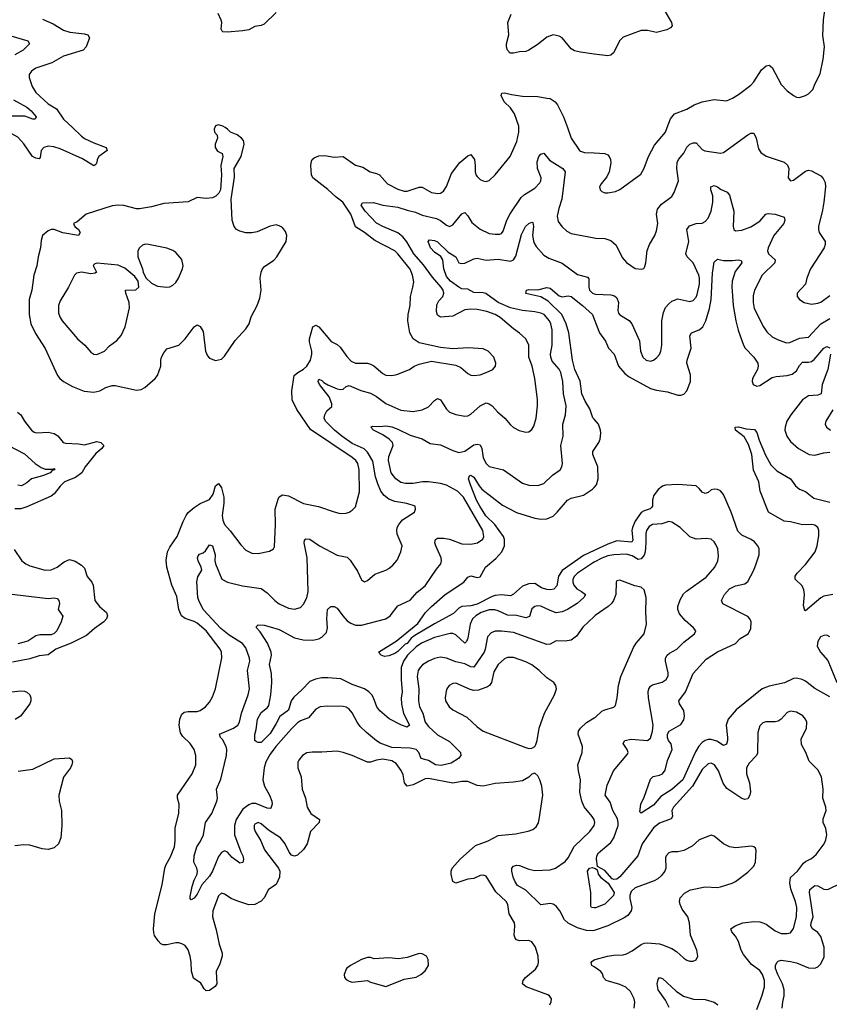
# Model space of a CAD drawing. Header units: inches. Extents: x 1843162 to 1959474, y 907081 to 1016326.
# Tile 462 of 656: x 1896223 to 1901546, y 984234 to 990709. Entities that reach past the tile are written whole.
import ezdxf

# ---------------------------------------------------------------- set-up
doc = ezdxf.new("R2010")
doc.units = ezdxf.units.IN
doc.header["$MEASUREMENT"] = 0
for name, color, linetype in [('B8998', 7, 'Continuous'), ('B8999', 7, 'Continuous'), ('B9908', 7, 'Continuous'), ('B9909', 7, 'Continuous')]:
    doc.layers.add(name, color=color, linetype=linetype)

msp = doc.modelspace()

# ---------------------------------------------------------------- linework, layer by layer
at = {"layer": 'B8998', "color": 5}
for points, elevation in [([(1896569.4, 990000), (1896630, 989943.5), (1896650, 989928.7), (1896710, 989898.6), (1896791.7, 989870), (1896797.6, 989850), (1896742.3, 989810), (1896731.3, 989790), (1896730.2, 989769.8), (1896723.7, 989756.3), (1896711.4, 989748.6), (1896635.4, 989795.4), (1896490, 989860.2), (1896447.1, 989872.9), (1896410, 989876.8), (1896382.4, 989870), (1896364.9, 989850), (1896357.4, 989802.6), (1896350, 989795.1), (1896330, 989798.5), (1896306, 989810), (1896250, 989892.7), (1896210, 989936.5), (1896091.2, 990000)], 580), ([(1897505.6, 990000), (1897502, 989990), (1897504, 989970), (1897521, 989950), (1897524, 989930), (1897508.2, 989890), (1897508.8, 989870), (1897524.3, 989844.3), (1897553.4, 989830), (1897558.7, 989810), (1897544.9, 989750), (1897550.6, 989690), (1897543.8, 989590), (1897531.8, 989568.2), (1897511.5, 989548.5), (1897490, 989538.9), (1897450, 989532.6), (1897390, 989539.1), (1897330, 989511.1), (1897170, 989500.4), (1897090, 989479.7), (1897010, 989465.7), (1896990, 989465.7), (1896908, 989488), (1896870, 989489.8), (1896830, 989484.4), (1896659.3, 989430), (1896600.6, 989379.4), (1896576, 989370), (1896586, 989350), (1896610, 989330.4), (1896620.3, 989310), (1896610.2, 989289.8), (1896507.5, 989307.5), (1896450, 989329.5), (1896430, 989329.5), (1896410, 989321.6), (1896373, 989290), (1896363.4, 989256.6), (1896359.5, 989210), (1896343.8, 989150), (1896334.6, 989090), (1896316.5, 989030), (1896302.2, 988930), (1896286.2, 988870), (1896285.2, 988770), (1896295.6, 988710), (1896326.7, 988646.7), (1896390, 988547.7), (1896471.6, 988370), (1896487.2, 988350), (1896510.4, 988330), (1896570, 988296.2), (1896647.3, 988267.3), (1896710, 988259.2), (1896750, 988269.2), (1896790, 988291.4), (1896830, 988304.4), (1896850, 988304.9), (1896990, 988274), (1897022, 988278), (1897045.2, 988290), (1897114.5, 988350), (1897130, 988370.5), (1897150.9, 988430), (1897151.2, 988470), (1897156.3, 988490), (1897170, 988518.8), (1897190, 988546), (1897270, 988568.2), (1897310, 988610.4), (1897370, 988690.7), (1897390, 988702.8), (1897410, 988691), (1897430, 988658), (1897444.9, 988530), (1897458.3, 988498.3), (1897470, 988484), (1897510, 988467.7), (1897550, 988477.3), (1897570, 988496.3), (1897639.8, 988600.2), (1897710, 988675.5), (1897730.9, 988709.1), (1897744.4, 988755.6), (1897784, 988830), (1897802.2, 988877.8), (1897810.8, 988930), (1897805.1, 989010), (1897809.8, 989050.2), (1897818.9, 989070), (1897833.4, 989086.6), (1897893, 989127), (1897912.8, 989150), (1897975.1, 989250), (1897979.6, 989290), (1897970, 989317.2), (1897950, 989342.7), (1897930, 989354.5), (1897910, 989359.6), (1897870, 989351.5), (1897785.2, 989314.8), (1897750, 989308.5), (1897710, 989308.6), (1897670, 989318), (1897649, 989329), (1897632.6, 989350), (1897620.5, 989390), (1897613, 989530), (1897634.5, 989674.5), (1897633.2, 989730), (1897678.7, 989810), (1897699.5, 989890), (1897694.2, 989914.2), (1897682, 989930), (1897652, 989952), (1897609.5, 989969.5), (1897589.2, 989990), (1897574.1, 990000)], 620), ([(1899709.6, 984230), (1899717, 984250), (1899719.5, 984270), (1899706, 984290), (1899696.4, 984296.4), (1899552, 984350), (1899528, 984370), (1899532.8, 984390), (1899548.3, 984410), (1899613.8, 984466.2), (1899630.7, 984489.3), (1899635.1, 984510), (1899631.3, 984550), (1899613.7, 984610), (1899590, 984646.3), (1899570, 984654.4), (1899510, 984651.9), (1899490, 984659.1), (1899479.8, 984670), (1899474.8, 984690), (1899479.2, 984750), (1899476.4, 984770), (1899440.3, 984830), (1899432.4, 984890), (1899422.5, 984910), (1899353.4, 984973.4), (1899290, 985077), (1899270, 985084.7), (1899250, 985080.5), (1899210, 985062.4), (1899170, 985058), (1899090, 985030.9), (1899070, 985042), (1899060.3, 985090), (1899060.3, 985110), (1899067.1, 985130), (1899083.2, 985150), (1899119.8, 985190), (1899220.5, 985279.5), (1899304.2, 985310), (1899370, 985345.2), (1899483.8, 985356.2), (1899566.5, 985373.5), (1899595.8, 985384.2), (1899618, 985402), (1899633.1, 985426.9), (1899639.5, 985450), (1899662, 985610), (1899656, 985670), (1899642.7, 985710), (1899630, 985738), (1899610, 985755.3), (1899590, 985748.7), (1899570, 985728.7), (1899530, 985704), (1899470, 985694.5), (1899350, 985686.3), (1899270.2, 985669.7), (1899230, 985673.8), (1899170, 985699), (1899130, 985698.7), (1899070, 985689.2), (1898910, 985719.9), (1898890, 985717.4), (1898810, 985678.3), (1898770, 985668.5), (1898753, 985690), (1898744.5, 985744.5), (1898731.7, 985771.7), (1898697.9, 985817.9), (1898670, 985836.3), (1898610, 985846.6), (1898570, 985839.8), (1898530, 985826.2), (1898510, 985825.8), (1898410, 985870.9), (1898350, 985891.1), (1898310, 985898.3), (1898210, 985892.1), (1898146.7, 985893.3), (1898110, 985887.6), (1898082, 985870), (1898059, 985841), (1898052.5, 985827.5), (1898052.2, 985790), (1898073.4, 985730), (1898081.1, 985650), (1898103.1, 985590), (1898113.1, 985530), (1898136.4, 985490), (1898194, 985450), (1898192.2, 985430), (1898135.5, 985370), (1898112.2, 985290), (1898090, 985251.6), (1898050, 985215.6), (1898030, 985209.7), (1898010, 985216.3), (1897994.1, 985234.1), (1897969, 985290), (1897938.2, 985330), (1897859.7, 985379.7), (1897810, 985421.7), (1897790, 985430.8), (1897770, 985419.5), (1897765.2, 985410), (1897765.5, 985390), (1897771.7, 985370), (1897809.4, 985309.4), (1897832.1, 985250), (1897924.9, 985130), (1897933.4, 985110), (1897930.3, 985070), (1897910, 985022.9), (1897858.7, 984990), (1897830, 984935.6), (1897810, 984912.6), (1897770, 984891.7), (1897730, 984888.4), (1897650, 984915.4), (1897612.8, 984930), (1897570, 984959.8), (1897550, 984964.4), (1897530, 984947.6), (1897493.5, 984850), (1897490.1, 984810.1), (1897514.7, 984725.3), (1897534.6, 984630), (1897554.6, 984570), (1897554.6, 984550), (1897538.9, 984501.1), (1897514.9, 984450), (1897518.7, 984370), (1897507.7, 984352.3), (1897470, 984325.6), (1897450, 984322), (1897435.8, 984335.8), (1897412.9, 984372.9), (1897366.2, 984406.2), (1897351.5, 984451.5), (1897349.9, 984510), (1897343.4, 984550), (1897330, 984592.3), (1897310, 984620.3), (1897290, 984633.2), (1897270, 984639.4), (1897250, 984639.8), (1897190, 984625.6), (1897165.7, 984625.7), (1897150, 984633), (1897132.4, 984652.4), (1897110, 984687), (1897104.6, 984704.6), (1897102.6, 984730), (1897111.3, 984830), (1897160.7, 985019.3), (1897176.5, 985130), (1897185.6, 985154.4), (1897214.8, 985205.2), (1897239.9, 985270), (1897244.7, 985310), (1897244.5, 985395.5), (1897269.8, 985490), (1897270.7, 985550), (1897259.8, 985590), (1897261.5, 985610), (1897357.6, 985750), (1897380.3, 985810), (1897381.4, 985870), (1897370.7, 985910.7), (1897344, 985950), (1897294.6, 985994.6), (1897280.7, 986020.7), (1897272.4, 986070), (1897276.2, 986110), (1897290, 986143.1), (1897304.5, 986155.5), (1897330, 986160.2), (1897390, 986159), (1897410, 986166), (1897445.1, 986190), (1897470, 986220.5), (1897490, 986257.3), (1897509.7, 986310), (1897552.2, 986512.2), (1897549.8, 986549.8), (1897541, 986570), (1897448.2, 986690), (1897390, 986739.9), (1897370, 986751.6), (1897311, 986771), (1897287.2, 986790), (1897269.1, 986830), (1897255.9, 986915.9), (1897223.4, 986990), (1897189.5, 987110), (1897185.1, 987154.9), (1897195.4, 987210), (1897210, 987240.7), (1897257.3, 987310), (1897297.3, 987410), (1897318, 987450), (1897330, 987467.6), (1897370, 987502.3), (1897410, 987527.2), (1897470, 987554.3), (1897494.2, 987590), (1897510, 987644), (1897530, 987659.1), (1897550, 987630.7), (1897566, 987570), (1897566.1, 987530), (1897553.5, 987450), (1897557.6, 987417.6), (1897568.9, 987388.9), (1897607, 987347), (1897675.9, 987255.9), (1897710, 987221.6), (1897750, 987201.3), (1897790, 987199.5), (1897865.4, 987214.6), (1897891.2, 987228.8), (1897898, 987242), (1897905.3, 987390), (1897902.4, 987490), (1897922.6, 987557.4), (1897930, 987570.6), (1897950, 987584.4), (1897990, 987577.4), (1898088.4, 987528.4), (1898187.1, 987507.1), (1898290, 987472), (1898330, 987463.1), (1898370, 987464.4), (1898389.6, 987470.4), (1898410, 987484), (1898430, 987506.8), (1898456.4, 987603.6), (1898454.5, 987750), (1898446, 987790), (1898432.9, 987810), (1898408.9, 987830), (1898135.2, 988015.2), (1898045.6, 988145.7), (1898013.7, 988210), (1898011.3, 988268.7), (1898028.4, 988370), (1898050.7, 988389.3), (1898090, 988411.5), (1898110, 988430.3), (1898135.2, 988470), (1898144.3, 988510), (1898143.6, 988530), (1898127.4, 988590), (1898128.1, 988610), (1898149.8, 988690), (1898170, 988700.3), (1898190, 988688.9), (1898270, 988594), (1898310, 988573.7), (1898330, 988556.4), (1898373.6, 988493.6), (1898403.4, 988463.4), (1898430.2, 988450.2), (1898509.8, 988450.2), (1898530, 988444.7), (1898552.4, 988432.4), (1898610, 988382), (1898630, 988372.6), (1898670, 988369.1), (1898703.5, 988376.5), (1898785.2, 988410), (1898816, 988430), (1898850, 988444.6), (1898930, 988464.2), (1899090, 988438.4), (1899122.5, 988422.5), (1899170, 988383.8), (1899190, 988372.7), (1899210, 988368.8), (1899250, 988374.9), (1899289.3, 988390), (1899334, 988410), (1899352.3, 988430), (1899354.5, 988450), (1899340.7, 988490), (1899303.7, 988530), (1899270, 988546), (1899171.4, 988551.4), (1899070, 988545.1), (1898990, 988552.8), (1898850, 988585.1), (1898809.9, 988609.9), (1898787.1, 988650), (1898775, 988730), (1898777.4, 988770), (1898789.8, 988830), (1898791.7, 988890), (1898808.9, 988951.1), (1898813.5, 988986.5), (1898806.6, 989030), (1898790, 989068.3), (1898710, 989169.8), (1898688.7, 989190), (1898557.1, 989257.1), (1898490, 989310.4), (1898430, 989346.8), (1898400.4, 989430), (1898346.6, 989510), (1898302.7, 989542.7), (1898250, 989593.7), (1898149.6, 989670), (1898141.3, 989690), (1898136.8, 989750), (1898141.2, 989778.8), (1898146.6, 989790), (1898159.4, 989800.6), (1898190, 989814.2), (1898230, 989816.9), (1898290, 989804.7), (1898350, 989808.7), (1898430, 989752.8), (1898480, 989740), (1898528.2, 989708.2), (1898570, 989697.7), (1898588.5, 989688.5), (1898642, 989630), (1898710, 989594), (1898750, 989581.7), (1898770, 989581.5), (1898850, 989608), (1898870, 989607.2), (1898930, 989572.4), (1898972.5, 989567.5), (1898990, 989568.8), (1899010, 989581.6), (1899030, 989613), (1899061.6, 989698.4), (1899117.3, 989770), (1899170, 989814.7), (1899190, 989823.1), (1899212.4, 989790), (1899218.6, 989750), (1899218, 989710), (1899222.3, 989690), (1899230, 989678.4), (1899250, 989659.5), (1899270, 989650.4), (1899290, 989646.4), (1899310, 989652.4), (1899350, 989688.4), (1899448.4, 989810), (1899492.4, 989907.6), (1899505.3, 989970), (1899505.1, 990000)], 580), ([(1899824, 990000), (1899848.8, 989930), (1899903.8, 989850), (1899910, 989843.8), (1899935.6, 989835.6), (1900000, 989833.1)], 580), ([(1900000, 986785.1), (1899924.6, 986715.4), (1899883.6, 986656.4), (1899850, 986629.8), (1899810, 986622.2), (1899750, 986624.7), (1899710, 986603.5), (1899690, 986599.8), (1899470, 986680.5), (1899390.8, 986689.2), (1899350, 986687.4), (1899323, 986677), (1899297.8, 986650), (1899284, 986570), (1899276, 986550), (1899210, 986451.6), (1899190, 986452.7), (1899150, 986473), (1899090, 986485.9), (1899030, 986511.6), (1898990, 986516.5), (1898950, 986507.8), (1898910, 986491.9), (1898872.3, 986467.7), (1898855.2, 986450), (1898843.5, 986430), (1898836.8, 986390), (1898847.5, 986310), (1898845, 986230), (1898852.5, 986190), (1898873.1, 986150), (1898888.4, 986090), (1898910, 986060.8), (1898970, 986006.2), (1899050, 985963.6), (1899120.3, 985890), (1899124.4, 985870), (1899108.5, 985850), (1899059.4, 985820.6), (1898995, 985805), (1898957, 985810), (1898910, 985837.8), (1898862.6, 985850), (1898847.9, 985890), (1898829.6, 985910), (1898790, 985919.3), (1898670, 985922.4), (1898592.7, 985952.7), (1898567.9, 985967.9), (1898502.1, 986022.1), (1898461.9, 986061.9), (1898440.8, 986090), (1898410, 986151.1), (1898390, 986175.3), (1898370, 986188.6), (1898350, 986192.9), (1898244.8, 986195.2), (1898198, 986190), (1898170, 986176.2), (1898121.4, 986118.6), (1898070, 986098.4), (1898050, 986085), (1898010, 986045.2), (1897907.6, 985930), (1897870, 985879.1), (1897841.7, 985830), (1897829.5, 985790), (1897822.5, 985710), (1897832.2, 985670), (1897865.6, 985610), (1897880.9, 985570), (1897883.2, 985550), (1897874.7, 985525.3), (1897870, 985522), (1897850, 985525.3), (1897775.4, 985555.4), (1897750, 985555.3), (1897730, 985546.9), (1897690, 985517.5), (1897646.2, 985450), (1897635.3, 985410), (1897636.2, 985350), (1897676.5, 985236.5), (1897690.2, 985210), (1897694.4, 985190), (1897690, 985167.3), (1897670, 985162.6), (1897620.8, 985200.8), (1897590, 985235.8), (1897570, 985244.7), (1897550, 985232.6), (1897530, 985207.3), (1897490.2, 985110.2), (1897470, 985076.1), (1897420.4, 985019.6), (1897390, 984958.4), (1897370, 984931.8), (1897350, 984922), (1897343.6, 984930), (1897343.3, 984943.3), (1897356.8, 985010), (1897369.2, 985050.8), (1897388.7, 985090), (1897391.7, 985110), (1897388.2, 985130), (1897368.3, 985170), (1897371, 985210), (1897388.4, 985270), (1897410, 985303), (1897431.8, 985350), (1897445.6, 985430), (1897487.3, 985490), (1897518.6, 985570), (1897522.9, 985590), (1897517.8, 985650), (1897544.9, 985715.1), (1897582, 985870), (1897585, 985910), (1897580.6, 985930), (1897556.2, 985976.2), (1897542.4, 985990), (1897536, 986010), (1897629.6, 986050), (1897657.4, 986070), (1897668.4, 986090), (1897682.2, 986150), (1897726, 986270), (1897733.3, 986310), (1897721, 986430), (1897735.7, 986490), (1897734.9, 986510), (1897710, 986579.2), (1897687.1, 986607.1), (1897601.1, 986661.1), (1897546.2, 986706.2), (1897429, 986830), (1897399.8, 986890), (1897393.5, 986910), (1897386.6, 987013.4), (1897393.8, 987046.2), (1897421.1, 987090), (1897416.8, 987110), (1897395.9, 987150), (1897391.6, 987170), (1897396.1, 987183.9), (1897405.6, 987194.4), (1897430, 987204), (1897444.2, 987215.8), (1897470, 987256.5), (1897490, 987248.9), (1897508.3, 987190), (1897506.1, 987150), (1897510.1, 987130), (1897551, 987031), (1897590, 987011.5), (1897687, 986987), (1897810, 986969), (1897850, 986940.9), (1897900.8, 986890), (1897930, 986868.4), (1897990, 986839.7), (1898030, 986832.8), (1898070, 986844.2), (1898090, 986866), (1898110, 986908), (1898120.7, 986950), (1898113.8, 987170), (1898094, 987270), (1898095.3, 987284.7), (1898104.9, 987295.1), (1898130, 987294), (1898194.3, 987250), (1898310, 987188.3), (1898376, 987176), (1898395.8, 987155.8), (1898443.2, 987083.2), (1898470, 987024.9), (1898490, 987013.4), (1898510, 987022), (1898557.3, 987062.8), (1898630, 987088.7), (1898650, 987100.3), (1898677, 987123), (1898704.1, 987155.9), (1898729.7, 987210), (1898736.9, 987250), (1898705.9, 987325.9), (1898702.6, 987350), (1898705.7, 987370), (1898714.8, 987390), (1898740.4, 987419.6), (1898818, 987470), (1898826, 987490), (1898824, 987510), (1898768.6, 987528.6), (1898690, 987540.9), (1898650, 987557.2), (1898619.6, 987579.6), (1898596.9, 987610), (1898577.3, 987657.3), (1898563.3, 987703.3), (1898545.4, 987805.4), (1898510, 987865.7), (1898487.9, 987887.9), (1898410, 987921.9), (1898341.1, 987970), (1898292.8, 988010), (1898233.3, 988070), (1898225.6, 988090), (1898229, 988111), (1898243.4, 988136.6), (1898274.6, 988165.4), (1898276.1, 988183.9), (1898257.1, 988230), (1898193.5, 988310), (1898185.9, 988330), (1898190, 988344.4), (1898210, 988337.7), (1898223.5, 988323.5), (1898249.2, 988309.2), (1898310, 988282.4), (1898330, 988277.4), (1898350, 988280.6), (1898370, 988296.5), (1898390, 988303.2), (1898466.7, 988270), (1898530, 988253.2), (1898570, 988231.9), (1898630, 988186.5), (1898730, 988141.8), (1898810, 988132.9), (1898870, 988143.6), (1898910, 988163.6), (1898950, 988204.4), (1898970, 988218.4), (1898990, 988210.3), (1899030, 988148.7), (1899050, 988127.7), (1899090, 988113.8), (1899150, 988102.3), (1899170, 988104.6), (1899190, 988114.3), (1899250, 988171.1), (1899290, 988189.1), (1899310, 988183.1), (1899329.3, 988169.3), (1899364.9, 988130), (1899412.2, 988090), (1899450, 988046), (1899470, 988028.2), (1899507.5, 988007.5), (1899550, 987997.1), (1899570, 987999.3), (1899590, 988013.4), (1899603.1, 988036.9), (1899618, 988090), (1899627.3, 988170), (1899627.2, 988212.8), (1899611.1, 988348.9), (1899591.7, 988430), (1899571.6, 988490), (1899570.7, 988570), (1899550.6, 988610.6), (1899510, 988648.5), (1899470, 988676.4), (1899382.5, 988750), (1899349.8, 988770), (1899295.1, 988790), (1899230, 988803.8), (1899190, 988806.4), (1899150, 988802.2), (1899070, 988759.9), (1898990, 988754), (1898970, 988766.3), (1898963.4, 988790), (1898966.1, 988833.9), (1898979.2, 988860.8), (1899004.5, 988890), (1899012.2, 988910), (1899007.4, 988930), (1898995, 988950), (1898937.3, 989017.3), (1898878.2, 989098.2), (1898813.7, 989170), (1898768, 989248), (1898741, 989281), (1898710, 989308.2), (1898610, 989349.8), (1898570, 989371.7), (1898494.5, 989450), (1898468.9, 989490), (1898475.9, 989504.1), (1898550, 989507.9), (1898610, 989490.2), (1898710, 989476), (1898770, 989456), (1898824.7, 989444.7), (1898870, 989424.8), (1898962.7, 989402.7), (1898989.5, 989389.5), (1899030, 989357.4), (1899050, 989350.3), (1899070, 989359.6), (1899130, 989432.7), (1899150, 989440.5), (1899170, 989419.3), (1899195.8, 989375.8), (1899250, 989331.5), (1899310, 989303.6), (1899350, 989298.3), (1899380.1, 989299.9), (1899390, 989303.1), (1899401, 989319), (1899425, 989390), (1899447.3, 989432.7), (1899520.9, 989539.1), (1899541.2, 989558.8), (1899610, 989601.3), (1899642.8, 989637.2), (1899649.8, 989650), (1899650.8, 989670), (1899626.8, 989730), (1899625.1, 989774.9), (1899636.2, 989810), (1899650, 989825.5), (1899670, 989830.7), (1899705.6, 989785.6), (1899794.6, 989730), (1899810.3, 989710), (1899788.6, 989530), (1899767, 989467), (1899757.1, 989417.1), (1899763.2, 989383.2), (1899786.7, 989350), (1899819.5, 989319.5), (1899850, 989303.6), (1900000, 989274.4)], 560), ([(1900000, 987141.4), (1899990, 987136), (1899890.8, 987070), (1899870.1, 987050), (1899860.4, 987030), (1899859, 987010), (1899865.6, 986990), (1899886.5, 986966.5), (1899917.7, 986950), (1899942.4, 986930), (1899931.2, 986910), (1899888.7, 986871.3), (1899825.2, 986830), (1899790, 986815), (1899750, 986809.9), (1899710, 986823.9), (1899650, 986853.4), (1899625.5, 986854.5), (1899609.5, 986850.5), (1899590, 986835.1), (1899574.7, 986785.3), (1899550, 986776.3), (1899490, 986792), (1899430, 986794.2), (1899370, 986822), (1899347.8, 986827.8), (1899310, 986829.3), (1899257.2, 986810), (1899222.3, 986790), (1899199.4, 986770), (1899185.2, 986734.8), (1899170, 986642.7), (1899160, 986620), (1899150.2, 986609.8), (1899090, 986663.5), (1899070, 986673.6), (1899053.8, 986673.8), (1898950, 986647.4), (1898864.1, 986610), (1898830, 986585.1), (1898772.3, 986530), (1898745.4, 986490), (1898730.5, 986450), (1898730.5, 986370.5), (1898738.1, 986290), (1898731.5, 986248.5), (1898732.4, 986210), (1898747.1, 986147.1), (1898785.7, 986070), (1898770, 986057.2), (1898734, 986070), (1898652.4, 986112.4), (1898590, 986163.6), (1898571.3, 986190), (1898549.7, 986249.7), (1898537.6, 986270), (1898518.4, 986290), (1898490, 986309.7), (1898410, 986338.5), (1898334.7, 986374.7), (1898250, 986382), (1898210, 986381), (1898167.8, 986372.2), (1898130, 986357.6), (1898078.5, 986301.5), (1898024.7, 986255.3), (1898007.6, 986230), (1897990, 986168.5), (1897932.5, 986127.5), (1897910, 986080.5), (1897870, 986016.3), (1897810, 985957.2), (1897790, 985955.3), (1897780.2, 985960.2), (1897769.5, 985969.5), (1897768.3, 986008.3), (1897778, 986042), (1897787.2, 986110), (1897810, 986154.5), (1897853, 986187), (1897860, 986200), (1897874.2, 986270), (1897881.4, 986350), (1897877.6, 986410), (1897866.3, 986470), (1897878.7, 986530), (1897877, 986550), (1897851.8, 986610), (1897804.2, 986684.2), (1897779.5, 986710), (1897780.7, 986719.3), (1897790, 986730.3), (1897830, 986727), (1897870, 986717.6), (1897930, 986699), (1898030, 986643.5), (1898087.7, 986632.3), (1898150, 986628.4), (1898190, 986636.9), (1898210, 986648.3), (1898239.6, 986680.4), (1898247.3, 986710), (1898243.2, 986770), (1898247.7, 986830), (1898269.1, 986850.9), (1898291.5, 986851.5), (1898310, 986840.3), (1898346.5, 986790), (1898377.1, 986757.1), (1898400.1, 986740.1), (1898430, 986727.8), (1898470, 986726.7), (1898630, 986768.5), (1898659.8, 986790), (1898710, 986854.6), (1898790, 986893.1), (1898835.4, 986944.6), (1898890, 986986.7), (1898963, 987097), (1898991.3, 987130), (1898996.4, 987150), (1898993.1, 987170), (1898958.5, 987250), (1898953.1, 987270), (1898956.9, 987290), (1898970, 987299), (1899010, 987299.3), (1899050, 987292.5), (1899130, 987263.2), (1899190, 987261.3), (1899234, 987270), (1899267.5, 987292.5), (1899274.8, 987310), (1899268.5, 987350), (1899141, 987570), (1899100.5, 987610), (1899030, 987647.3), (1898990, 987658.5), (1898910, 987669.9), (1898870.6, 987669.4), (1898810, 987660.3), (1898760.3, 987660.3), (1898730, 987666), (1898695.6, 987690), (1898666, 987730), (1898648.8, 987810), (1898650, 987838), (1898678.7, 987910), (1898674, 987930), (1898653.3, 987950), (1898610, 987979.1), (1898548.2, 988010), (1898532.7, 988030), (1898543.1, 988036.9), (1898590, 988034), (1898630, 988037.7), (1898670, 988032), (1898710, 988017.7), (1898790, 987977.4), (1898870, 987952.2), (1898921.7, 987921.7), (1898990, 987912.9), (1899070, 987876.2), (1899110, 987864.3), (1899150, 987871.6), (1899210, 987912.7), (1899230, 987918.5), (1899250, 987914.4), (1899260.8, 987890), (1899270, 987828), (1899289.1, 987790), (1899310, 987770.3), (1899404.9, 987750), (1899530, 987661.7), (1899570, 987647.9), (1899630, 987646.3), (1899670, 987659.5), (1899725.1, 987714.9), (1899775.6, 987750), (1899788.2, 987770), (1899791.1, 987790), (1899781.4, 987910), (1899797.3, 987970), (1899794.6, 988050), (1899810.8, 988110.8), (1899815.9, 988170), (1899799.5, 988250), (1899795.2, 988330), (1899780.8, 988390), (1899770, 988411.8), (1899724.7, 988464.7), (1899714.2, 988490), (1899712.5, 988510), (1899724.7, 988570), (1899724.5, 988670), (1899715.3, 988710), (1899705.9, 988730), (1899671.6, 988770), (1899650, 988780.2), (1899610, 988789.3), (1899530, 988797.9), (1899450, 988814.9), (1899369, 988850), (1899287.8, 988907.8), (1899270, 988912.9), (1899210, 988915.3), (1899170, 988936.4), (1899130, 988940.5), (1899110, 988949.9), (1899054.6, 988990), (1899030, 989021.4), (1899012, 989070), (1899004.1, 989130), (1898991.5, 989151.5), (1898950, 989180.3), (1898924.5, 989210), (1898908.7, 989251.3), (1898917.5, 989262.5), (1898950, 989257.8), (1898970, 989247.6), (1899040.4, 989180.4), (1899090.1, 989150.1), (1899110, 989110.4), (1899125.4, 989105.4), (1899150, 989108.6), (1899210, 989137.8), (1899230, 989141.2), (1899290, 989128.3), (1899370, 989134.6), (1899450, 989121.1), (1899470, 989129.2), (1899485.3, 989154.7), (1899523.4, 989296.6), (1899548.2, 989350), (1899570, 989369), (1899590, 989378.4), (1899596, 989376), (1899600.6, 989350), (1899595.1, 989290), (1899603.6, 989243.6), (1899618, 989218), (1899670, 989160.9), (1899701.7, 989141.7), (1899790, 989107.7), (1899890, 989033.7), (1899956.4, 989016.4), (1899964.5, 989004.5), (1899965, 988950), (1899970, 988930.7), (1899990, 988910.3), (1900000, 988907.3)], 540), ([(1900000, 988082.9), (1899992.1, 988092.1), (1899971.7, 988150), (1899940.3, 988200.3), (1899919, 988250), (1899907.8, 988332.2), (1899873.9, 988410), (1899856.9, 988470), (1899834.4, 988650), (1899816, 988710), (1899787.4, 988770), (1899698.7, 988858.7), (1899650, 988887.2), (1899549.8, 988909.8), (1899555.3, 988930), (1899570, 988934.9), (1899630, 988932.8), (1899690, 988948.1), (1899710, 988942.8), (1899770, 988892.8), (1899790, 988887), (1899830, 988892.8), (1899850, 988888.1), (1899924.3, 988830), (1899988.9, 988770), (1900000, 988740.9)], 520), ([(1896209.3, 988129.3), (1896230, 988110.3), (1896254.3, 988070), (1896300.2, 988010), (1896317.2, 987997.2), (1896332.5, 987992.5), (1896410, 987997), (1896448.8, 987988.8), (1896472.9, 987972.9), (1896509.4, 987929.4), (1896524, 987924), (1896610, 987920.5), (1896650, 987913.9), (1896730, 987935.3), (1896755.5, 987930), (1896776, 987910), (1896762.8, 987890), (1896723.6, 987856.4), (1896654, 987770), (1896631.4, 987728.6), (1896590, 987699.1), (1896518.5, 987670), (1896490, 987642.4), (1896449.2, 987590.8), (1896430, 987575.2), (1896270, 987506.6), (1896230, 987493.6), (1896190, 987493.3)], 580), ([(1896150, 987909.1), (1896255.3, 987855.3), (1896323.5, 987790), (1896363.5, 987763.6), (1896390, 987753.6), (1896445.6, 987754.4), (1896450, 987758.8), (1896453.1, 987753.1), (1896452.7, 987750), (1896436.1, 987743.9), (1896423, 987730), (1896372.4, 987710), (1896300.4, 987690), (1896270, 987663), (1896235.1, 987644.9), (1896210, 987648.5)], 560), ([(1900000, 987828.8), (1899990.9, 987850), (1899990.9, 987870), (1900000, 987883.6)], 520), ([(1900000, 987217.8), (1899930, 987185.4), (1899790, 987087.1), (1899765.7, 987050), (1899754.5, 986985.5), (1899735.2, 986964.8), (1899710, 986959), (1899690, 986961.5), (1899654.1, 986974.1), (1899610, 987001), (1899570, 986999.3), (1899530, 986983.8), (1899470, 986930.8), (1899450, 986920.8), (1899390, 986926.6), (1899350, 986922.7), (1899330, 986916.7), (1899230, 986865.6), (1899190, 986855.5), (1899129.2, 986850.7), (1899110, 986839.8), (1899075.2, 986804.8), (1898950, 986737), (1898820.7, 986659.3), (1898797.8, 986642.2), (1898770, 986608), (1898757.8, 986602.2), (1898710, 986554.8), (1898690, 986541.5), (1898650, 986526.6), (1898622.3, 986522.3), (1898599.3, 986530), (1898582, 986550), (1898697.3, 986622.8), (1898841.4, 986738.6), (1898892.2, 986810), (1898929.6, 986850.4), (1899019.8, 986930), (1899142.3, 987010), (1899170, 987043.8), (1899190, 987052), (1899230, 987041.5), (1899250, 987046.5), (1899286, 987110), (1899354.4, 987165.6), (1899393.1, 987210), (1899409.9, 987250.1), (1899410.4, 987290), (1899404.2, 987310), (1899347.2, 987390), (1899287.1, 987447.1), (1899247.7, 987510), (1899226.6, 987550), (1899186.4, 987650), (1899173.5, 987690), (1899180.7, 987710), (1899190, 987714.4), (1899210, 987700.9), (1899243.4, 987643.4), (1899262.2, 987622.2), (1899396.5, 987516.5), (1899490, 987469.3), (1899610, 987432), (1899650, 987425), (1899690, 987427.6), (1899730, 987444.9), (1899757.7, 987470), (1899825.1, 987550), (1899850, 987563.8), (1899930, 987582.9), (1899990, 987622.4), (1900000, 987633.4)], 520), ([(1896186.3, 987226.3), (1896236.4, 987150), (1896263, 987130), (1896290, 987117.4), (1896389.7, 987090.3), (1896430, 987091.4), (1896470, 987108.2), (1896516.2, 987143.8), (1896550, 987158.6), (1896587.8, 987147.8), (1896630, 987123.1), (1896650, 987103), (1896667.3, 987047.3), (1896697.1, 987010), (1896706.7, 986990), (1896717, 986890), (1896747, 986850), (1896794.4, 986810), (1896800.4, 986790), (1896794.4, 986770), (1896777.1, 986750), (1896714.1, 986705.9), (1896661.2, 986658.8), (1896560.3, 986610), (1896460.3, 986570), (1896410, 986533.5), (1896350, 986525.2), (1896290, 986507.4), (1896176.1, 986483.9)], 580), ([(1896135.8, 986935.8), (1896410, 986904), (1896450, 986907.7), (1896470, 986903.1), (1896480.3, 986890), (1896484.4, 986870), (1896476.4, 986830), (1896506, 986786), (1896495.7, 986750), (1896467.4, 986690), (1896450, 986672.6), (1896430, 986664.4), (1896355.9, 986664.1), (1896330, 986657.7), (1896276.4, 986623.6), (1896210, 986605.4)], 560), ([(1896130, 986284.5), (1896230, 986295.8), (1896254, 986294), (1896270, 986287.9), (1896289, 986270), (1896296.9, 986250), (1896296.9, 986230), (1896290.1, 986209.9), (1896228, 986130), (1896192.3, 986107.7)], 580), ([(1900000, 985448.9), (1899999.7, 985450), (1899988, 985470), (1899933.9, 985533.9), (1899919.8, 985570), (1899906.4, 985630), (1899909.8, 985710), (1899896.2, 985770), (1899892.4, 985810), (1899920.9, 985890), (1899924, 985930), (1899895.1, 986010), (1899897.6, 986030), (1899909.6, 986050), (1899950, 986088.4), (1900000, 986117.3)], 560), ([(1896213.1, 985766.9), (1896310, 985781.6), (1896450, 985848.4), (1896550, 985854.6), (1896565.1, 985845.1), (1896570.3, 985830), (1896566, 985810), (1896556.1, 985790), (1896510, 985727.3), (1896480.2, 985610), (1896482.4, 985570), (1896496.8, 985510), (1896501, 985410), (1896493.9, 985330), (1896478.2, 985290), (1896450, 985264.2), (1896410, 985253.2), (1896370, 985256.9), (1896290, 985279.9), (1896250, 985284), (1896190, 985276.1)], 580), ([(1900000, 984720.7), (1899990, 984717.4), (1899950, 984720.3), (1899890, 984737.5), (1899828.6, 984768.6), (1899804.8, 984790), (1899774.8, 984850), (1899750, 984880.4), (1899730, 984893.1), (1899710, 984898), (1899650, 984888), (1899550, 984985), (1899496.5, 985016.5), (1899480.3, 985040.3), (1899467.9, 985070), (1899459.2, 985110), (1899459.7, 985130), (1899470, 985143.1), (1899490, 985149.1), (1899510, 985148.2), (1899570, 985123.2), (1899610, 985115.2), (1899710, 985118.5), (1899746, 985130), (1899810, 985172.8), (1899830, 985198.7), (1899867.6, 985272.4), (1899971, 985370), (1900000, 985409.5)], 560), ([(1900000, 984869.4), (1899982, 984870), (1899979, 984879), (1899978, 984970), (1899956, 985110), (1899970, 985128.7), (1899990, 985133.6), (1900000, 985130.6)], 540), ([(1900000, 984480.2), (1899985.7, 984490), (1899981.3, 984510), (1899984.7, 984515.3), (1900000, 984525.9)], 560)]:
    msp.add_lwpolyline(points, dxfattribs=dict(at, elevation=elevation))
for points, elevation in [([(1897050, 989234), (1897030, 989226), (1897010.8, 989210), (1897000.7, 989190), (1896999.1, 989150), (1897030, 989072), (1897034, 989050), (1897052.7, 989012.7), (1897090, 988977.3), (1897130, 988958), (1897190, 988950.5), (1897210, 988953.4), (1897230, 988963), (1897250, 988980.7), (1897267.6, 989010), (1897293.3, 989070), (1897298.7, 989090), (1897290, 989132), (1897250, 989178.4), (1897230, 989191.5), (1897190, 989207), (1897070, 989231.8)], 640), ([(1896732.2, 989107.8), (1896715.9, 989104.1), (1896706.2, 989093.8), (1896728.2, 989050), (1896718.2, 989041.8), (1896690, 989038.5), (1896630, 989049.8), (1896596.5, 989043.5), (1896582.6, 989030), (1896542.7, 988950), (1896490, 988859.5), (1896479, 988830), (1896478.9, 988778.9), (1896488.9, 988750), (1896502.3, 988730), (1896602, 988610), (1896650.5, 988570), (1896690, 988524), (1896710, 988510.5), (1896730, 988508.5), (1896780.7, 988530), (1896814.3, 988565.7), (1896860.9, 988599.1), (1896890, 988633.4), (1896916.9, 988690), (1896944.8, 988815.2), (1896941.8, 988850), (1896920.4, 988910), (1896919, 988930), (1896986.2, 988933.8), (1897007, 988950), (1897002.7, 988990), (1896980.7, 989020.7), (1896915.1, 989075.1), (1896870, 989094.3)], 640), ([(1899470, 986515.6), (1899430, 986515.1), (1899410, 986507.1), (1899368.3, 986470), (1899340.2, 986419.8), (1899325.8, 986350), (1899311.5, 986330), (1899298.1, 986321.9), (1899239.3, 986300.7), (1899210, 986297.3), (1899184.2, 986304.2), (1899090, 986345.4), (1899070, 986344.2), (1899046, 986330), (1899032.4, 986310), (1899027.1, 986292.9), (1899021.1, 986250), (1899023.7, 986230), (1899046.4, 986190), (1899070, 986170.4), (1899163.2, 986123.2), (1899230, 986058.7), (1899271.2, 986031.2), (1899544.4, 985924.4), (1899570, 985916.4), (1899590, 985918), (1899609.6, 985930.4), (1899616.4, 985943.6), (1899625.1, 985970), (1899638.3, 986050), (1899673.3, 986150), (1899738.7, 986270), (1899751.8, 986310), (1899747, 986330), (1899735.1, 986350), (1899690, 986382), (1899639.2, 986430), (1899590, 986466), (1899550, 986487)], 580), ([(1898850, 984569.6), (1898770, 984542), (1898712.5, 984532.5), (1898650, 984539.3), (1898554.6, 984534.6), (1898530, 984542), (1898510, 984542), (1898470, 984528.7), (1898398, 984490), (1898371.3, 984470), (1898356, 984430), (1898358, 984410), (1898370, 984398), (1898390, 984386), (1898410, 984381), (1898510, 984391.3), (1898530, 984381), (1898630, 984350.8), (1898670, 984367.3), (1898750, 984399.1), (1898830, 984414), (1898861.2, 984430), (1898890, 984454), (1898911.5, 984490), (1898909.6, 984530), (1898897, 984550), (1898870, 984567.3)], 620)]:
    msp.add_lwpolyline(points, close=True, dxfattribs=dict(at, elevation=elevation))
at = {"layer": 'B8999', "color": 5}
for points, elevation in [([(1897910, 990756.9), (1897830, 990680.4), (1897810, 990670.9), (1897770, 990664.4), (1897730, 990643.7), (1897690, 990635.9), (1897588, 990628), (1897559, 990630), (1897553.1, 990633.1), (1897547.6, 990647.6), (1897550.9, 990690), (1897546.9, 990706.9), (1897528, 990750)], 580), ([(1900000, 990482.9), (1899910, 990495.1), (1899870, 990504.7), (1899850, 990518.3), (1899790, 990589.7), (1899770, 990602), (1899730, 990609.7), (1899690, 990593.5), (1899632.5, 990547.5), (1899570, 990508.7), (1899550, 990500.3), (1899510, 990498.8), (1899470, 990488.8), (1899447.3, 990490), (1899430, 990509.5), (1899422.7, 990530), (1899422.8, 990550), (1899438, 990610), (1899433, 990690), (1899454.6, 990745.4)], 580), ([(1896372.8, 990712.8), (1896442.4, 990682.4), (1896510, 990641.4), (1896551.7, 990628.3), (1896650, 990617.2), (1896670.4, 990610), (1896682.6, 990590), (1896659.2, 990530), (1896640.3, 990510), (1896510.4, 990470), (1896435.2, 990424.8), (1896328.8, 990390), (1896299.5, 990370), (1896285.3, 990350), (1896284.2, 990330), (1896305.2, 990270), (1896327.9, 990230), (1896410, 990156.9), (1896464.2, 990124.2), (1896510, 990055.4), (1896569.4, 990000)], 580), ([(1896163.6, 990603.6), (1896276.3, 990570), (1896288.2, 990550), (1896245.3, 990510), (1896190, 990478)], 560), ([(1899505.1, 990000), (1899505, 990010), (1899475.7, 990090), (1899449.5, 990129.5), (1899409.1, 990170), (1899387.9, 990210), (1899393.8, 990226.2), (1899410, 990228.8), (1899456.8, 990216.8), (1899530, 990206.5), (1899630, 990203.6), (1899690, 990194.3), (1899710, 990190.3), (1899743.1, 990170), (1899758.6, 990150), (1899799.3, 990070), (1899824, 990000)], 580), ([(1896181.3, 990181.3), (1896270, 990133.1), (1896297.7, 990110), (1896330.2, 990070), (1896324, 990056), (1896310, 990055.4), (1896255.7, 990075.7), (1896170, 990075.7)], 560), ([(1897574.1, 990000), (1897559, 990010), (1897530, 990017.6), (1897510, 990012.3), (1897505.6, 990000)], 620)]:
    msp.add_lwpolyline(points, dxfattribs=dict(at, elevation=elevation))
at = {"layer": 'B9908', "color": 5}
for points, elevation in [([(1900000, 989833.1), (1900070, 989830.3), (1900090, 989821.6), (1900099.5, 989810), (1900107.2, 989790), (1900108.9, 989768.9), (1900099.2, 989710), (1900084.1, 989675.9), (1900046, 989630), (1900035.5, 989610), (1900038.8, 989590), (1900050, 989578.8), (1900070, 989570.5), (1900090, 989570.4), (1900139.5, 989580.5), (1900170, 989592.4), (1900306, 989694), (1900330, 989734), (1900357.7, 989810), (1900396.1, 989883.9), (1900468.5, 989970), (1900480, 990000)], 580), ([(1900000, 989274.4), (1900010, 989272.4), (1900070, 989271.5), (1900110, 989258.3), (1900145.8, 989225.8), (1900184.9, 989144.9), (1900213, 989113), (1900270, 989072.7), (1900311.8, 989068.2), (1900326.6, 989073.4), (1900333.8, 989086.2), (1900340.7, 989110), (1900348.3, 989191.7), (1900364.7, 989230), (1900399.7, 989290), (1900410, 989321), (1900418.7, 989370), (1900410.9, 989430), (1900417.4, 989462.6), (1900442.8, 989497.2), (1900510, 989546), (1900526.7, 989573.3), (1900555.5, 989650), (1900543.2, 989730), (1900545.8, 989770), (1900554.8, 989790), (1900589.2, 989830.8), (1900610, 989872), (1900630, 989891.3), (1900650, 989900.3), (1900670, 989899.5), (1900710, 989856), (1900727.8, 989847.8), (1900830, 989831.2), (1900850, 989835), (1901010, 989952), (1901030, 989963.8), (1901050, 989964), (1901065.3, 989930), (1901080.3, 989860.3), (1901096.1, 989836.1), (1901130, 989813), (1901250, 989773), (1901272.1, 989752.1), (1901279.3, 989730), (1901276.3, 989670), (1901290, 989650.8), (1901310, 989653.4), (1901390, 989713), (1901410, 989719.3), (1901430, 989715.5), (1901490, 989682.4), (1901505.9, 989665.9), (1901518, 989638), (1901520.7, 989610), (1901510.2, 989509.8), (1901502.2, 989457.8), (1901475.8, 989350), (1901475.8, 989330), (1901480.4, 989310), (1901518.4, 989250), (1901519.5, 989230), (1901512, 989210), (1901422.6, 989070), (1901399.5, 989010), (1901390, 988969.2), (1901334.8, 988910), (1901336, 988890), (1901351, 988870), (1901381, 988850), (1901430, 988838.7), (1901470, 988844.4), (1901490, 988852.8), (1901550, 988896.1)], 560), ([(1900000, 988907.3), (1900010, 988904.3), (1900110, 988901.1), (1900133.5, 988893.5), (1900150, 988880.3), (1900159.7, 988850), (1900156.2, 988796.2), (1900160.5, 988780.5), (1900168.4, 988768.4), (1900230, 988732), (1900247.2, 988710), (1900297.6, 988597.6), (1900304.7, 988530), (1900320.9, 988490), (1900343, 988470), (1900370, 988464.9), (1900390, 988470.3), (1900413.1, 988486.9), (1900430, 988508.2), (1900438.5, 988530), (1900445.6, 988570), (1900446, 988730), (1900455.7, 988784.3), (1900470, 988816), (1900490, 988841.5), (1900510, 988858.3), (1900550, 988874), (1900630, 988855.3), (1900650, 988862.6), (1900670, 988885.3), (1900677.1, 988902.9), (1900693, 988970), (1900693.3, 989010), (1900688.2, 989030), (1900650, 989109.7), (1900610.9, 989150), (1900602.8, 989170), (1900622.7, 989250), (1900608.6, 989330), (1900626.5, 989353.5), (1900670, 989368.2), (1900710, 989372.3), (1900730, 989382), (1900750, 989405.3), (1900769.9, 989450.1), (1900780.8, 989510), (1900780.5, 989550), (1900767.8, 989590), (1900767.3, 989610), (1900790, 989619.3), (1900810, 989610.3), (1900830, 989594), (1900874.6, 989574.6), (1900890, 989556), (1900917.4, 989450), (1900914, 989350), (1900919.5, 989330), (1900930, 989320.3), (1900970, 989324.4), (1901030, 989347.2), (1901090, 989384.7), (1901129.1, 989430.9), (1901144.4, 989435.6), (1901190.8, 989430), (1901250.4, 989410), (1901254.6, 989390), (1901246.3, 989370), (1901181, 989290), (1901143.5, 989210), (1901140.6, 989190), (1901146.5, 989170), (1901190.4, 989130), (1901188.9, 989110), (1901105.6, 989030), (1901054.3, 988930), (1901046.6, 988893.4), (1901045.4, 988850), (1901052.2, 988810), (1901113.6, 988690), (1901136.5, 988656.5), (1901170, 988623.6), (1901210, 988603.1), (1901264.9, 988584.9), (1901287.2, 988587.2), (1901350, 988614.6), (1901410, 988620.8), (1901490, 988708.8), (1901550, 988745)], 540), ([(1900000, 988740.9), (1900034.8, 988650), (1900074.8, 988594.8), (1900094.5, 988550), (1900131.1, 988510), (1900160.9, 988430), (1900201.7, 988381.7), (1900230, 988361.6), (1900370, 988284.1), (1900410, 988272.1), (1900481.5, 988261.5), (1900550, 988240.9), (1900570, 988240.3), (1900590, 988247.2), (1900610, 988268.5), (1900634, 988330), (1900634.3, 988374.3), (1900609.8, 988450), (1900610.9, 988470), (1900636.9, 988550), (1900628.7, 988631.3), (1900640.9, 988650), (1900690, 988670.9), (1900714.5, 988690), (1900735.3, 988730), (1900758, 988810), (1900769.9, 988870), (1900778.5, 989041.5), (1900790, 989114.8), (1900810, 989134.9), (1900850, 989126), (1900910, 989125.2), (1900950.2, 989130.2), (1900966.4, 989126.4), (1900972.1, 989110), (1900926.9, 989053.1), (1900907.9, 988990), (1900905.7, 988954.3), (1900913.1, 988830), (1900930.7, 988730), (1900947.4, 988667.4), (1900981.5, 988570), (1900993.8, 988550), (1901050.2, 988490), (1901075.9, 988450), (1901078.4, 988430), (1901074, 988410), (1901042.3, 988350), (1901038, 988330), (1901046, 988310), (1901070, 988300.2), (1901090, 988303.8), (1901170, 988357.1), (1901196.7, 988363.2), (1901270, 988368.6), (1901301.2, 988378.8), (1901330, 988399.7), (1901350, 988434.9), (1901370, 988456.6), (1901410, 988457.6), (1901430, 988462.4), (1901445.9, 988474.1), (1901510, 988550.2), (1901530, 988560.2), (1901550, 988551.6)], 520), ([(1901554.8, 988510), (1901536.4, 988410), (1901498.3, 988310), (1901492.8, 988250), (1901470, 988241.1), (1901410, 988236.4), (1901370, 988210.4), (1901292.2, 988110), (1901267.6, 988070), (1901255.9, 988030), (1901254.8, 988010), (1901267, 987970), (1901290, 987934.9), (1901344, 987890), (1901413, 987850), (1901450, 987845.5), (1901510, 987860.8), (1901550, 987864.8)], 520), ([(1901570, 988144.5), (1901523, 988070), (1901519.1, 988050), (1901527.3, 988030), (1901553.4, 988010)], 540), ([(1900000, 987883.6), (1900030.9, 987930), (1900038.5, 987950), (1900044.2, 987990), (1900042.4, 988010), (1900028.9, 988048.9), (1900000, 988082.9)], 520), ([(1901570, 986929), (1901510, 986918.4), (1901490, 986908.3), (1901390, 986821.7), (1901384.6, 986824.6), (1901377, 986857), (1901383, 986930), (1901379.7, 986959.7), (1901367.2, 986987.2), (1901320.9, 987030), (1901322.5, 987050), (1901335.4, 987070), (1901390, 987126.7), (1901453.9, 987210), (1901467.3, 987250), (1901476.5, 987316.5), (1901476.7, 987350), (1901471.1, 987370), (1901450, 987385.6), (1901432, 987390), (1901370, 987387.5), (1901290, 987407.6), (1901250, 987412.3), (1901146.2, 987470), (1901092.1, 987607.9), (1901083.2, 987670), (1901048.1, 987748.1), (1901037.2, 987850), (1901015.8, 987915.8), (1900985.9, 987965.9), (1900929.6, 988010), (1900926.6, 988030), (1900948.2, 988031.8), (1900999.8, 988019.8), (1901054.9, 988014.9), (1901070, 987994.9), (1901085.3, 987945.3), (1901125.7, 987845.7), (1901162.8, 987782.8), (1901202.1, 987742.1), (1901290.7, 987690.7), (1901325, 987645), (1901350, 987622), (1901390, 987606), (1901444, 987564), (1901550, 987537.1)], 480), ([(1900000, 987633.4), (1900015.1, 987650), (1900026.4, 987690), (1900025.3, 987770), (1900000, 987828.8)], 520), ([(1901550, 986256.4), (1901450, 986312.3), (1901390, 986360.2), (1901368.5, 986371.5), (1901330, 986379.8), (1901310, 986376.8), (1901251.9, 986348.1), (1901150, 986327.4), (1901105.7, 986310), (1900934, 986170), (1900882.3, 986110), (1900868.4, 986070), (1900877.8, 985990), (1900877.8, 985970), (1900870, 985945.1), (1900850, 985937.2), (1900805.8, 985965.8), (1900770, 985976.4), (1900750, 985976.4), (1900730.2, 985970), (1900710, 985955.4), (1900688.2, 985931.8), (1900665.4, 985894.6), (1900582.7, 985710), (1900510, 985646.5), (1900438.8, 985601.2), (1900390, 985544.4), (1900310, 985492.3), (1900300.1, 985500.1), (1900307.8, 985550), (1900330, 985596.3), (1900370, 985714.4), (1900387.2, 985732.8), (1900430, 985741.5), (1900449.9, 985750.1), (1900466, 985774), (1900482.4, 985837.6), (1900512.5, 985910), (1900506.9, 985946.9), (1900489.8, 985970), (1900482.9, 985990), (1900483.2, 986010), (1900493.3, 986030), (1900570, 986075.5), (1900590, 986105.7), (1900593.5, 986130), (1900590, 986167.3), (1900560.5, 986210), (1900557.7, 986230), (1900601.6, 986290), (1900651.1, 986408.9), (1900736.5, 986503.5), (1900810, 986553.3), (1900930, 986607.4), (1900960.7, 986639.3), (1901012.9, 986670), (1901030, 986704), (1901031.8, 986750), (1901023.5, 986770), (1901010, 986784.4), (1900847.2, 986867.2), (1900838, 986890), (1900856.8, 986930), (1900890, 986967.3), (1900930, 986985.8), (1900990, 986998.5), (1901010, 987014), (1901050, 987088.4), (1901066.3, 987130), (1901084.2, 987190), (1901085.1, 987230), (1901076, 987250), (1901055, 987275), (1901033, 987290), (1900970, 987319.6), (1900945.5, 987345.5), (1900900.8, 987470), (1900850, 987586), (1900830, 987611.1), (1900810, 987620.4), (1900790, 987622.3), (1900770, 987617.2), (1900750, 987601), (1900730, 987593.3), (1900710, 987602), (1900690, 987627.2), (1900670, 987643.1), (1900550, 987651.9), (1900470, 987648.1), (1900450, 987642), (1900420.2, 987619.8), (1900390, 987578.5), (1900383.1, 987550), (1900382.8, 987510), (1900377.8, 987502.2), (1900367.4, 987492.6), (1900330, 987479.9), (1900310, 987467.6), (1900270, 987411.3), (1900251.4, 987370), (1900247.2, 987350), (1900253.6, 987286.4), (1900247.2, 987272.8), (1900150, 987282.1), (1900090, 987259.5), (1900000, 987217.8)], 520), ([(1901070, 984200.5), (1901105.8, 984294.2), (1901119.4, 984350), (1901119.8, 984390), (1901106.4, 984430), (1901090, 984456.8), (1901035.4, 984495.4), (1900981.8, 984561.8), (1900966.9, 984590), (1900950, 984648.4), (1900930, 984683.1), (1900904.5, 984710), (1900898.4, 984730), (1900927.3, 984750), (1900977.6, 984770), (1901050, 984778.4), (1901090, 984776.6), (1901110, 984771.1), (1901130, 984761.2), (1901190, 984716.6), (1901230, 984700.2), (1901270, 984699.6), (1901290, 984705.3), (1901310, 984733.4), (1901329.8, 984810), (1901332, 984870), (1901324.9, 984910), (1901292.7, 984992.7), (1901286.7, 985033.3), (1901291.3, 985068.6), (1901337.3, 985110), (1901376.9, 985163.1), (1901390, 985174.2), (1901430, 985193.6), (1901460.7, 985219.3), (1901513.1, 985290), (1901524.4, 985315.6), (1901529, 985350), (1901522.7, 985390), (1901505, 985430), (1901504.8, 985455.2), (1901525, 985510), (1901522.8, 985530), (1901502.9, 985590), (1901505, 985650), (1901495.1, 985730), (1901470, 985775.4), (1901412.8, 985832.8), (1901391.2, 985890), (1901363.3, 985943.3), (1901361.1, 985978.9), (1901396.5, 986050), (1901398.4, 986090), (1901390.6, 986110.6), (1901372.2, 986132.2), (1901330, 986156), (1901290, 986161.7), (1901270, 986152.6), (1901230.2, 986109.8), (1901210, 986096.4), (1901190, 986092.1), (1901128, 986092), (1901110, 986086), (1901090, 986066.6), (1901077.2, 986022.8), (1901074, 985886), (1901068.4, 985870), (1901019.7, 985820.3), (1901002, 985790), (1901001.3, 985750), (1901020.7, 985690), (1901027.7, 985632.3), (1901024.2, 985610), (1901010, 985586), (1900990, 985581.3), (1900970, 985588.2), (1900873, 985653), (1900848.6, 985688.6), (1900818.3, 985770), (1900792.1, 985810), (1900770, 985821.1), (1900750, 985816.4), (1900710, 985778.8), (1900646.4, 985670), (1900521.8, 985530), (1900511, 985510), (1900514.7, 985470), (1900505.7, 985454.3), (1900430, 985424.9), (1900390, 985394.6), (1900316.2, 985290), (1900287.9, 985210), (1900170, 985072.6), (1900150, 985058.1), (1900130, 985055.4), (1900119.4, 985059.4), (1900070, 985113.9), (1900021.1, 985141.1), (1900015.8, 985190), (1900018.7, 985210), (1900028.7, 985230), (1900110, 985298.5), (1900130, 985330.3), (1900157, 985410), (1900159, 985430), (1900154.5, 985454.5), (1900122.8, 985510), (1900104.5, 985564.5), (1900071.9, 985610), (1900085.4, 985674.6), (1900127.6, 985770), (1900220.1, 985879.9), (1900224, 985890), (1900216.8, 985910), (1900191.3, 985950), (1900202, 985970), (1900242.6, 985977.4), (1900350, 985969.2), (1900370, 985984.4), (1900383.2, 986030), (1900388.3, 986070), (1900356.8, 986250), (1900354.2, 986290), (1900358.7, 986310), (1900370, 986327), (1900384.2, 986335.8), (1900446.4, 986353.6), (1900474.3, 986370), (1900486.1, 986393.9), (1900485.9, 986414.1), (1900469.8, 986490), (1900469.8, 986510), (1900479.1, 986530), (1900496, 986544), (1900544, 986570), (1900590, 986614.9), (1900659.3, 986670), (1900669.2, 986690), (1900654, 986710), (1900597.7, 986757.7), (1900562, 986802), (1900549.9, 986829.9), (1900550.7, 986850), (1900564.7, 986895.3), (1900587.1, 986932.8), (1900607.8, 986952.2), (1900736.9, 987043.1), (1900793.7, 987110), (1900813.5, 987150), (1900818.2, 987181.8), (1900812.3, 987230), (1900799.3, 987259.3), (1900790, 987275.1), (1900770, 987292.3), (1900737.2, 987297.2), (1900670, 987294), (1900630, 987309.7), (1900566.3, 987370), (1900510, 987406), (1900490, 987408.6), (1900445.1, 987394.9), (1900383.8, 987390), (1900362.7, 987377.3), (1900344.3, 987350), (1900338.9, 987330), (1900340.5, 987270), (1900334.9, 987210), (1900330, 987189.1), (1900310, 987164.9), (1900290, 987160.2), (1900250, 987183.4), (1900210, 987194), (1900130.4, 987190.4), (1900090, 987183.1), (1900050, 987168.6), (1900000, 987141.4)], 540), ([(1900000, 986117.3), (1900010, 986123.1), (1900050, 986161.3), (1900070, 986172), (1900130, 986188), (1900139.7, 986200.3), (1900151.2, 986248.8), (1900159.8, 986330), (1900176.5, 986390), (1900259.6, 986580.4), (1900277.4, 986610), (1900329.6, 986670), (1900345.3, 986734.7), (1900339.1, 986810), (1900342, 986910), (1900330, 986959), (1900310, 986977), (1900267, 986987), (1900170, 987023.7), (1900150, 987019), (1900144, 987010), (1900143.1, 986930), (1900127.6, 986890), (1900113.4, 986870), (1900092, 986850), (1900007.7, 986792.3), (1900000, 986785.1)], 560), ([(1901550, 986652.1), (1901530, 986661.4), (1901510, 986660.3), (1901489.1, 986650), (1901470, 986620.9), (1901466.5, 986590), (1901487.9, 986550), (1901536.3, 986496.3), (1901596.3, 986350)], 520), ([(1900000, 985409.5), (1900000.4, 985410), (1900005.1, 985430), (1900000, 985448.9)], 560), ([(1900000, 984525.9), (1900006, 984530), (1900088.6, 984551.4), (1900130, 984558), (1900190, 984559.8), (1900213.4, 984566.6), (1900250, 984585.5), (1900310, 984627.7), (1900330, 984636.9), (1900350, 984639.5), (1900430, 984632.2), (1900450, 984626.4), (1900510, 984601.3), (1900541.8, 984581.8), (1900590, 984538), (1900610, 984525.5), (1900630, 984519.1), (1900650, 984519.1), (1900670, 984526), (1900682.7, 984550), (1900676.2, 984590), (1900633, 984690), (1900627.8, 984770), (1900615.4, 984810), (1900579.2, 984859.2), (1900564.7, 984890), (1900561.3, 984910), (1900565.3, 984934.7), (1900594.6, 984965.4), (1900632.7, 984987.3), (1900730, 985006.3), (1900810, 985003.1), (1900830, 985006.4), (1900908.6, 985031.4), (1900930, 985043.1), (1901010, 985103.1), (1901050, 985143.8), (1901060.4, 985170), (1901066.3, 985246.3), (1901060.2, 985260.2), (1901050, 985269.2), (1901034, 985274), (1900930, 985262.6), (1900889.8, 985269.8), (1900849.8, 985289.8), (1900790, 985340.9), (1900770, 985346.6), (1900690, 985317), (1900645.5, 985274.5), (1900590, 985246), (1900550, 985238), (1900510, 985236.2), (1900490.4, 985229.6), (1900473, 985210), (1900470, 985198), (1900472.4, 985130), (1900465.3, 985110), (1900441.2, 985078.8), (1900419.7, 985060.3), (1900393.7, 985046.3), (1900270, 984999.7), (1900244.4, 984975.6), (1900234.6, 984950), (1900234.9, 984930), (1900248.7, 984870), (1900242.6, 984850), (1900220.6, 984819.4), (1900197.7, 984802.3), (1900090, 984749.7), (1900000, 984720.7)], 560), ([(1900000, 985130.6), (1900008.2, 985128.2), (1900019.1, 985119.1), (1900026.4, 985090), (1900040.7, 985070), (1900091.7, 985031.7), (1900131.5, 984970), (1900127.3, 984950), (1900070, 984893.3), (1900010, 984869), (1900000, 984869.4)], 540), ([(1901235.5, 984210), (1901239.6, 984250), (1901249.9, 984290.1), (1901249.4, 984330), (1901239.5, 984370), (1901207, 984430), (1901193, 984470), (1901192.9, 984490), (1901202.2, 984510), (1901210, 984518.2), (1901230, 984524.3), (1901290, 984517), (1901330, 984507.1), (1901410, 984474), (1901450, 984471.4), (1901470, 984480.9), (1901490, 984499.6), (1901512.3, 984547.7), (1901511.7, 984610), (1901490, 984679.8), (1901470, 984706.5), (1901436.8, 984730), (1901425.6, 984750), (1901426.7, 984770), (1901440.6, 984810), (1901416.8, 984970), (1901419.1, 984990), (1901450, 985016), (1901470, 985014.3), (1901510, 984992.3), (1901536, 984990), (1901630, 985035.3)], 520), ([(1900263.1, 984210), (1900268.2, 984248.2), (1900262.6, 984270), (1900239.4, 984319.4), (1900207.8, 984347.8), (1900170, 984364.1), (1900079.6, 984390), (1900061.6, 984410), (1900054.9, 984434.9), (1900043.7, 984450), (1900000, 984480.2)], 560), ([(1900493.1, 984213.1), (1900470, 984262.4), (1900421.5, 984330), (1900415.1, 984370), (1900421.6, 984398.4), (1900430, 984410.4), (1900450, 984404.4), (1900540.3, 984320.3), (1900588.5, 984288.5), (1900652.3, 984267.7), (1900730, 984267.1), (1900790, 984247.6), (1900813.7, 984230)], 540)]:
    msp.add_lwpolyline(points, dxfattribs=dict(at, elevation=elevation))
at = {"layer": 'B9909', "color": 5, "elevation": 580}
for points in [[(1900480, 990000), (1900502.2, 990057.8), (1900528.8, 990091.2), (1900610, 990121.7), (1900657, 990150), (1900710, 990170.2), (1900790, 990184.9), (1900870, 990176.4), (1900910, 990192.4), (1900950, 990216.4), (1901030, 990278.4), (1901050, 990300.4), (1901100.9, 990379.1), (1901130, 990405.7), (1901150, 990410.4), (1901170, 990394.9), (1901230, 990282.4), (1901270, 990240.5), (1901310, 990210.5), (1901330, 990200.5), (1901350, 990198), (1901389.7, 990210.3), (1901410, 990222), (1901438, 990250), (1901452.3, 990290), (1901485.6, 990354.4), (1901506.3, 990450), (1901514.7, 990530), (1901504.4, 990604.4), (1901508, 990708), (1901530, 990862.8)], [(1900462.7, 990770), (1900508.4, 990690), (1900512.1, 990670), (1900503.1, 990656.9), (1900477.3, 990642.7), (1900410, 990624.1), (1900350, 990638.9), (1900310, 990639.1), (1900190, 990594.8), (1900170, 990573.3), (1900127.7, 990492.3), (1900110, 990476.8), (1900090, 990470.7), (1900000, 990482.9)]]:
    msp.add_lwpolyline(points, dxfattribs=at)

doc.saveas('drawing.dxf')
